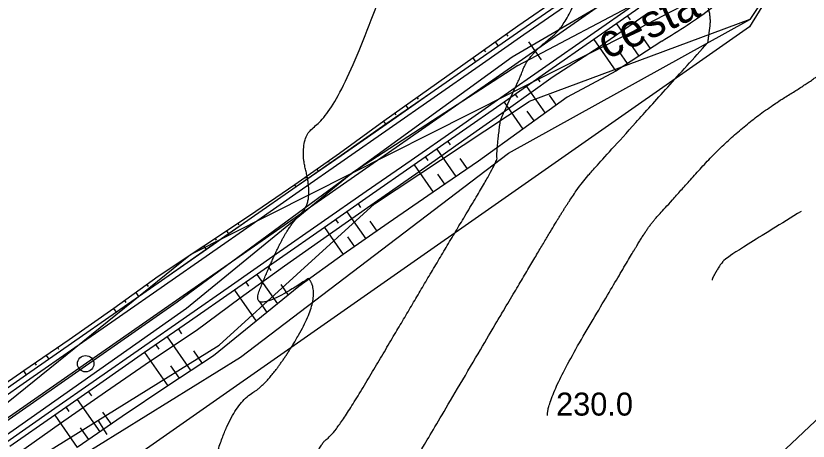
# Model space of a CAD drawing. Extents: x -495905 to -478420, y -1113297 to -1107716.
# Drawn here: x -479658 to -479585.7, y -1112804.5 to -1112765.7 of the extents above; entities that cross this region are included whole.
import ezdxf

# ---------------------------------------------------------------- set-up
doc = ezdxf.new("R2010")
doc.units = 0
for name, color, linetype in [('01_OBVOD PÚ', 7, 'Continuous'), ('03_PC_OBJEKTY_NÁVRH_PR', 7, 'Continuous'), ('2D_VRSTEVNICE', 7, 'Continuous'), ('C1_HATCH_SLOPE_L', 7, 'Continuous'), ('C1_HATCH_SLOPE_R', 7, 'Continuous'), ('C1_HECTOMETRY', 7, 'Continuous'), ('C1_HRANA_TELESO', 7, 'Continuous'), ('C1_KORUNA', 7, 'Continuous'), ('C1_OSA', 7, 'Continuous'), ('C1_PRIKOP', 7, 'Continuous'), ('C1_STANICENI', 7, 'Continuous'), ('C1_VOZOVKA', 7, 'Continuous'), ('C1_ZPEVKRAJ', 7, 'Continuous'), ('ODVODNĚNÍ PLOŠNÉ', 7, 'Continuous'), ('VYRAZNE_VRST', 7, 'Continuous'), ('zamereni', 7, 'Continuous')]:
    doc.layers.add(name, color=color, linetype=linetype)

msp = doc.modelspace()

# ---------------------------------------------------------------- linework, layer by layer
at = {"layer": '01_OBVOD PÚ'}
msp.add_line((-479624.37, -1112839.77), (-479583.77, -1112801.48), dxfattribs=at)
at = {"layer": '03_PC_OBJEKTY_NÁVRH_PR'}
msp.add_lwpolyline([(-479577.41, -1112729.56), (-479586.36, -1112759.09), (-479591.02, -1112766.68), (-479664.76, -1112818.26), (-479691.46, -1112820.46), (-479751.22, -1112788.93), (-479810.42, -1112753.28), (-479821.02, -1112753.24)], dxfattribs=at)
at = {"layer": '2D_VRSTEVNICE'}
for points in [[(-479631.295, -1112789.645), (-479636.771, -1112793.302), (-479634.783, -1112788.247), (-479632.943, -1112784.617), (-479630.831, -1112782.601), (-479632.272, -1112776.799), (-479628.827, -1112774.366), (-479623.193, -1112760.004), (-479622.555, -1112758.379), (-479619.653, -1112751.094), (-479611.355, -1112740.961), (-479608.831, -1112736.539), (-479603.97, -1112730.075), (-479602.93, -1112728.094)], [(-479613.769, -1112775.206), (-479613.057, -1112773.633), (-479612.563, -1112772.541), (-479612.121, -1112771.595), (-479611.894, -1112771.108), (-479611.392, -1112769.784), (-479609.977, -1112768.285), (-479607.747, -1112766.507), (-479604.861, -1112759.264), (-479602.802, -1112756.75), (-479597.852, -1112748.076), (-479588.317, -1112735.397), (-479587.888, -1112734.581)], [(-479582.821, -1112750.193), (-479585.942, -1112753.784), (-479586.37, -1112753.851), (-479586.55, -1112754.037), (-479589.016, -1112756.209), (-479592.619, -1112757.688), (-479593.146, -1112758.326), (-479593.414, -1112758.754), (-479594.466, -1112759.973), (-479595.38, -1112762.49), (-479594.966, -1112764.205), (-479594.558, -1112765.891), (-479594.75, -1112767.388), (-479594.848, -1112768.13)], [(-479624.593, -1112812.213), (-479623.228, -1112808.803), (-479622.968, -1112808.649), (-479622.183, -1112807.33), (-479610.665, -1112787.803), (-479606.844, -1112781.447), (-479604.617, -1112778.975), (-479594.848, -1112768.13)], [(-479640.73, -1112826.56), (-479639.245, -1112825.73), (-479638.223, -1112824.774), (-479637.86, -1112823.143), (-479630.547, -1112804.876), (-479628.848, -1112803.864), (-479623.698, -1112795.22), (-479619.073, -1112787.379), (-479613.989, -1112778.921), (-479614.156, -1112778.33), (-479613.769, -1112775.206)], [(-479586.288, -1112783.515), (-479592.99, -1112787.609), (-479593.586, -1112788.272), (-479593.682, -1112788.378), (-479593.847, -1112788.652), (-479594.448, -1112789.671), (-479594.442, -1112789.803)], [(-479665.117, -1112836.404), (-479652.209, -1112829.191), (-479643.326, -1112820.881), (-479640.17, -1112806.702), (-479637.867, -1112800.949), (-479634.727, -1112799.079), (-479629.976, -1112791.104), (-479631.295, -1112789.645)]]:
    msp.add_open_spline(points, degree=2, dxfattribs=at)
at = {"layer": 'C1_HATCH_SLOPE_L'}
for p, q in [((-479602.149, -1112765.691), (-479601.91, -1112766.035)), ((-479603.175, -1112766.406), (-479601.132, -1112769.338)), ((-479604.2, -1112767.12), (-479603.96, -1112767.464)), ((-479600.876, -1112767.518), (-479600.082, -1112768.658)), ((-479605.226, -1112767.835), (-479603.23, -1112770.7)), ((-479602.951, -1112768.914), (-479602.181, -1112770.019)), ((-479610.354, -1112771.407), (-479610.158, -1112771.688)), ((-479611.38, -1112772.122), (-479609.685, -1112774.555)), ((-479612.405, -1112772.836), (-479612.202, -1112773.129)), ((-479609.318, -1112772.895), (-479608.673, -1112773.82)), ((-479613.431, -1112773.551), (-479611.708, -1112776.025)), ((-479611.347, -1112774.356), (-479610.696, -1112775.29)), ((-479618.559, -1112777.124), (-479618.343, -1112777.434)), ((-479619.585, -1112777.838), (-479617.843, -1112780.338)), ((-479620.611, -1112778.553), (-479620.392, -1112778.866)), ((-479617.47, -1112778.688), (-479616.812, -1112779.632)), ((-479621.636, -1112779.267), (-479619.906, -1112781.75)), ((-479619.524, -1112780.112), (-479618.875, -1112781.044)), ((-479626.765, -1112782.84), (-479626.54, -1112783.162)), ((-479627.79, -1112783.554), (-479626.06, -1112786.037)), ((-479628.816, -1112784.269), (-479628.589, -1112784.595)), ((-479625.676, -1112784.403), (-479625.036, -1112785.321)), ((-479629.841, -1112784.983), (-479628.11, -1112787.469)), ((-479627.724, -1112785.837), (-479627.085, -1112786.753)), ((-479634.97, -1112788.556), (-479634.727, -1112788.905)), ((-479635.995, -1112789.271), (-479634.127, -1112791.952)), ((-479637.021, -1112789.985), (-479636.766, -1112790.351)), ((-479638.047, -1112790.7), (-479636.075, -1112793.529)), ((-479633.818, -1112790.208), (-479633.153, -1112791.163)), ((-479635.806, -1112791.729), (-479635.101, -1112792.741)), ((-479643.175, -1112794.272), (-479642.882, -1112794.692)), ((-479644.201, -1112794.987), (-479642.047, -1112798.077)), ((-479645.226, -1112795.701), (-479644.946, -1112796.103)), ((-479646.252, -1112796.416), (-479644.141, -1112799.446)), ((-479641.794, -1112796.253), (-479641, -1112797.393)), ((-479643.88, -1112797.633), (-479643.094, -1112798.761)), ((-479651.38, -1112799.988), (-479651.116, -1112800.367)), ((-479652.406, -1112800.703), (-479650.353, -1112803.649)), ((-479653.431, -1112801.417), (-479653.166, -1112801.798)), ((-479654.457, -1112802.132), (-479652.414, -1112805.065)), ((-479650.088, -1112801.844), (-479649.323, -1112802.942)), ((-479652.142, -1112803.268), (-479651.384, -1112804.357))]:
    msp.add_line(p, q, dxfattribs=at)
at = {"layer": 'C1_HATCH_SLOPE_R'}
for p, q in [((-479613.064, -1112767.516), (-479613.197, -1112767.326)), ((-479613.952, -1112768.43), (-479614.22, -1112768.045)), ((-479612.926, -1112767.715), (-479612.929, -1112767.711)), ((-479615.112, -1112768.95), (-479615.242, -1112768.764)), ((-479616.003, -1112769.859), (-479616.265, -1112769.483)), ((-479614.978, -1112769.144), (-479614.98, -1112769.14)), ((-479621.246, -1112773.268), (-479621.354, -1112773.112)), ((-479622.157, -1112774.146), (-479622.371, -1112773.839)), ((-479621.132, -1112773.431), (-479621.134, -1112773.427)), ((-479623.289, -1112774.709), (-479623.388, -1112774.566)), ((-479624.209, -1112775.575), (-479624.405, -1112775.293)), ((-479623.183, -1112774.86), (-479623.186, -1112774.856)), ((-479629.41, -1112779.044), (-479629.476, -1112778.948)), ((-479629.337, -1112779.147), (-479629.34, -1112779.143)), ((-479630.362, -1112779.862), (-479630.499, -1112779.666)), ((-479631.458, -1112780.476), (-479631.521, -1112780.385)), ((-479631.388, -1112780.577), (-479631.391, -1112780.572)), ((-479632.414, -1112781.291), (-479632.544, -1112781.104)), ((-479637.632, -1112784.735), (-479637.715, -1112784.615)), ((-479637.542, -1112784.864), (-479637.545, -1112784.86)), ((-479638.568, -1112785.578), (-479638.755, -1112785.309)), ((-479639.697, -1112786.144), (-479639.795, -1112786.003)), ((-479639.593, -1112786.293), (-479639.596, -1112786.289)), ((-479640.619, -1112787.007), (-479640.835, -1112786.696)), ((-479645.886, -1112790.38), (-479646.019, -1112790.189)), ((-479645.747, -1112790.58), (-479645.75, -1112790.576)), ((-479646.773, -1112791.294), (-479647.035, -1112790.918)), ((-479647.927, -1112791.824), (-479648.05, -1112791.647)), ((-479647.798, -1112792.009), (-479647.801, -1112792.005)), ((-479648.824, -1112792.723), (-479649.066, -1112792.376)), ((-479654.073, -1112796.123), (-479654.188, -1112795.958)), ((-479653.952, -1112796.296), (-479653.955, -1112796.292)), ((-479654.978, -1112797.011), (-479655.218, -1112796.666)), ((-479656.128, -1112797.546), (-479656.247, -1112797.375)), ((-479656.004, -1112797.725), (-479656.006, -1112797.721)), ((-479657.029, -1112798.44), (-479657.277, -1112798.084))]:
    msp.add_line(p, q, dxfattribs=at)
at = {"layer": 'C1_HECTOMETRY'}
msp.add_circle((-479651.641, -1112797.428), 0.75, dxfattribs=at)
at = {"layer": 'C1_HRANA_TELESO'}
for p, q in [((-479608.066, -1112763.758), (-479612.175, -1112766.607)), ((-479612.175, -1112766.607), (-479616.265, -1112769.483)), ((-479599.033, -1112767.977), (-479603.23, -1112770.7)), ((-479616.265, -1112769.483), (-479620.337, -1112772.385)), ((-479603.23, -1112770.7), (-479607.662, -1112773.085)), ((-479620.337, -1112772.385), (-479624.405, -1112775.293)), ((-479607.662, -1112773.085), (-479611.708, -1112776.025)), ((-479624.405, -1112775.293), (-479628.453, -1112778.229)), ((-479611.708, -1112776.025), (-479615.78, -1112778.926)), ((-479628.453, -1112778.229), (-479632.544, -1112781.104)), ((-479615.78, -1112778.926), (-479619.906, -1112781.75)), ((-479632.544, -1112781.104), (-479636.675, -1112783.922)), ((-479619.906, -1112781.75), (-479624.011, -1112784.605)), ((-479636.675, -1112783.922), (-479640.835, -1112786.696)), ((-479624.011, -1112784.605), (-479628.11, -1112787.469)), ((-479640.835, -1112786.696), (-479645.004, -1112789.46)), ((-479628.11, -1112787.469), (-479632.179, -1112790.375)), ((-479645.004, -1112789.46), (-479649.066, -1112792.376)), ((-479632.179, -1112790.375), (-479636.075, -1112793.529)), ((-479649.066, -1112792.376), (-479653.159, -1112795.249)), ((-479636.075, -1112793.529), (-479639.954, -1112796.709)), ((-479653.159, -1112795.249), (-479657.277, -1112798.084)), ((-479639.954, -1112796.709), (-479644.141, -1112799.446)), ((-479657.277, -1112798.084), (-479661.388, -1112800.93)), ((-479644.141, -1112799.446), (-479648.292, -1112802.234)), ((-479648.292, -1112802.234), (-479652.414, -1112805.065))]:
    msp.add_line(p, q, dxfattribs=at)
msp.add_arc((-479632.039, -1112713.382), 63.796, 301.15571, 306.10154, dxfattribs=at)
at = {"layer": 'C1_KORUNA'}
for p, q in [((-479607.798, -1112764.142), (-479611.901, -1112767.001)), ((-479601.123, -1112764.977), (-479605.226, -1112767.835)), ((-479611.901, -1112767.001), (-479616.003, -1112769.859)), ((-479605.226, -1112767.835), (-479609.329, -1112770.693)), ((-479616.003, -1112769.859), (-479620.106, -1112772.717)), ((-479609.329, -1112770.693), (-479613.431, -1112773.551)), ((-479620.106, -1112772.717), (-479624.209, -1112775.575)), ((-479613.431, -1112773.551), (-479617.534, -1112776.409)), ((-479624.209, -1112775.575), (-479628.311, -1112778.433)), ((-479617.534, -1112776.409), (-479621.636, -1112779.267)), ((-479628.311, -1112778.433), (-479632.414, -1112781.291)), ((-479621.636, -1112779.267), (-479625.739, -1112782.125)), ((-479632.414, -1112781.291), (-479636.516, -1112784.149)), ((-479625.739, -1112782.125), (-479629.841, -1112784.983)), ((-479636.516, -1112784.149), (-479640.619, -1112787.007)), ((-479629.841, -1112784.983), (-479633.944, -1112787.841)), ((-479640.619, -1112787.007), (-479644.722, -1112789.865)), ((-479633.944, -1112787.841), (-479638.047, -1112790.7)), ((-479644.722, -1112789.865), (-479648.824, -1112792.723)), ((-479638.047, -1112790.7), (-479642.149, -1112793.558)), ((-479648.824, -1112792.723), (-479652.927, -1112795.582)), ((-479642.149, -1112793.558), (-479646.252, -1112796.416)), ((-479652.927, -1112795.582), (-479657.029, -1112798.44)), ((-479646.252, -1112796.416), (-479650.354, -1112799.274)), ((-479657.029, -1112798.44), (-479661.132, -1112801.298)), ((-479650.354, -1112799.274), (-479654.457, -1112802.132)), ((-479654.457, -1112802.132), (-479658.56, -1112804.99))]:
    msp.add_line(p, q, dxfattribs=at)
at = {"layer": 'C1_OSA'}
msp.add_line((-479600.673, -1112761.92), (-479662.716, -1112805.144), dxfattribs=at)
at = {"layer": 'C1_PRIKOP'}
for p, q in [((-479607.804, -1112764.134), (-479611.907, -1112766.992)), ((-479600.644, -1112765.664), (-479604.747, -1112768.522)), ((-479611.907, -1112766.992), (-479616.009, -1112769.85)), ((-479604.747, -1112768.522), (-479608.944, -1112771.245)), ((-479616.009, -1112769.85), (-479620.112, -1112772.709)), ((-479608.944, -1112771.245), (-479613.015, -1112774.148)), ((-479620.112, -1112772.709), (-479624.214, -1112775.567)), ((-479613.015, -1112774.148), (-479617.104, -1112777.026)), ((-479624.214, -1112775.567), (-479628.317, -1112778.425)), ((-479617.104, -1112777.026), (-479621.198, -1112779.897)), ((-479628.317, -1112778.425), (-479632.419, -1112781.283)), ((-479621.198, -1112779.897), (-479625.291, -1112782.768)), ((-479632.419, -1112781.283), (-479636.522, -1112784.141)), ((-479625.291, -1112782.768), (-479629.385, -1112785.638)), ((-479636.522, -1112784.141), (-479640.625, -1112786.999)), ((-479629.385, -1112785.638), (-479633.47, -1112788.522)), ((-479640.625, -1112786.999), (-479644.727, -1112789.857)), ((-479633.47, -1112788.522), (-479637.525, -1112791.448)), ((-479644.727, -1112789.857), (-479648.83, -1112792.715)), ((-479637.525, -1112791.448), (-479641.551, -1112794.416)), ((-479648.83, -1112792.715), (-479652.932, -1112795.573)), ((-479641.551, -1112794.416), (-479645.705, -1112797.201)), ((-479652.932, -1112795.573), (-479657.035, -1112798.431)), ((-479645.705, -1112797.201), (-479649.829, -1112800.028)), ((-479657.035, -1112798.431), (-479661.138, -1112801.29)), ((-479649.829, -1112800.028), (-479653.924, -1112802.897)), ((-479653.924, -1112802.897), (-479658.01, -1112805.779))]:
    msp.add_line(p, q, dxfattribs=at)
at = {"layer": 'C1_STANICENI'}
msp.add_line((-479611.186, -1112768.026), (-479610.043, -1112769.667), dxfattribs=at)
at = {"layer": 'C1_VOZOVKA'}
for p, q in [((-479607.512, -1112764.553), (-479611.615, -1112767.411)), ((-479601.409, -1112764.566), (-479605.512, -1112767.425)), ((-479611.615, -1112767.411), (-479615.718, -1112770.269)), ((-479605.512, -1112767.425), (-479609.614, -1112770.283)), ((-479615.718, -1112770.269), (-479619.82, -1112773.127)), ((-479609.614, -1112770.283), (-479613.717, -1112773.141)), ((-479619.82, -1112773.127), (-479623.923, -1112775.985)), ((-479613.717, -1112773.141), (-479617.82, -1112775.999)), ((-479623.923, -1112775.985), (-479628.025, -1112778.843)), ((-479617.82, -1112775.999), (-479621.922, -1112778.857)), ((-479628.025, -1112778.843), (-479632.128, -1112781.701)), ((-479621.922, -1112778.857), (-479626.025, -1112781.715)), ((-479632.128, -1112781.701), (-479636.231, -1112784.559)), ((-479626.025, -1112781.715), (-479630.127, -1112784.573)), ((-479636.231, -1112784.559), (-479640.333, -1112787.417)), ((-479630.127, -1112784.573), (-479634.23, -1112787.431)), ((-479640.333, -1112787.417), (-479644.436, -1112790.276)), ((-479634.23, -1112787.431), (-479638.332, -1112790.289)), ((-479644.436, -1112790.276), (-479648.538, -1112793.134)), ((-479638.332, -1112790.289), (-479642.435, -1112793.147)), ((-479648.538, -1112793.134), (-479652.641, -1112795.992)), ((-479642.435, -1112793.147), (-479646.538, -1112796.006)), ((-479652.641, -1112795.992), (-479656.744, -1112798.85)), ((-479646.538, -1112796.006), (-479650.64, -1112798.864)), ((-479656.744, -1112798.85), (-479660.846, -1112801.708)), ((-479650.64, -1112798.864), (-479654.743, -1112801.722)), ((-479654.743, -1112801.722), (-479658.845, -1112804.58))]:
    msp.add_line(p, q, dxfattribs=at)
at = {"layer": 'C1_ZPEVKRAJ'}
for p, q in [((-479607.512, -1112764.553), (-479611.615, -1112767.411)), ((-479601.409, -1112764.566), (-479605.512, -1112767.425)), ((-479611.615, -1112767.411), (-479615.718, -1112770.269)), ((-479605.512, -1112767.425), (-479609.614, -1112770.283)), ((-479615.718, -1112770.269), (-479619.82, -1112773.127)), ((-479609.614, -1112770.283), (-479613.717, -1112773.141)), ((-479619.82, -1112773.127), (-479623.923, -1112775.985)), ((-479613.717, -1112773.141), (-479617.82, -1112775.999)), ((-479623.923, -1112775.985), (-479628.025, -1112778.843)), ((-479617.82, -1112775.999), (-479621.922, -1112778.857)), ((-479628.025, -1112778.843), (-479632.128, -1112781.701)), ((-479621.922, -1112778.857), (-479626.025, -1112781.715)), ((-479632.128, -1112781.701), (-479636.231, -1112784.559)), ((-479626.025, -1112781.715), (-479630.127, -1112784.573)), ((-479636.231, -1112784.559), (-479640.333, -1112787.417)), ((-479630.127, -1112784.573), (-479634.23, -1112787.431)), ((-479640.333, -1112787.417), (-479644.436, -1112790.276)), ((-479634.23, -1112787.431), (-479638.332, -1112790.289)), ((-479644.436, -1112790.276), (-479648.538, -1112793.134)), ((-479638.332, -1112790.289), (-479642.435, -1112793.147)), ((-479648.538, -1112793.134), (-479652.641, -1112795.992)), ((-479642.435, -1112793.147), (-479646.538, -1112796.006)), ((-479652.641, -1112795.992), (-479656.744, -1112798.85)), ((-479646.538, -1112796.006), (-479650.64, -1112798.864)), ((-479656.744, -1112798.85), (-479660.846, -1112801.708)), ((-479650.64, -1112798.864), (-479654.743, -1112801.722)), ((-479654.743, -1112801.722), (-479658.845, -1112804.58))]:
    msp.add_line(p, q, dxfattribs=at)
at = {"layer": 'ODVODNĚNÍ PLOŠNÉ'}
msp.add_lwpolyline([(-479673.02, -1112812.457), (-479642.057, -1112787.469), (-479601.868, -1112767.176), (-479565.029, -1112748.022), (-479528.044, -1112731.675), (-479483.883, -1112713.831), (-479448.527, -1112693.6), (-479412.097, -1112671.884), (-479383.547, -1112656.728), (-479345.354, -1112655.195), (-479317.773, -1112651.965), (-479280.526, -1112641.993), (-479243.315, -1112619.799), (-479213.827, -1112600.098), (-479257.968, -1112564.736)], dxfattribs=at)
at = {"layer": 'VYRAZNE_VRST'}
msp.add_open_spline([(-479609.466, -1112802.164), (-479609.537, -1112800.572), (-479602.256, -1112788.228), (-479600.263, -1112784.913), (-479599.102, -1112783.624), (-479591.873, -1112775.598), (-479583.208, -1112770.305), (-479581.079, -1112767.209), (-479580.059, -1112765.229), (-479567.985, -1112747.97)], degree=2, dxfattribs=at)
at = {"layer": 'zamereni'}
for p, q in [((-479586.92, -1112759.89), (-479590.98, -1112765.99)), ((-479612.18, -1112770.2), (-479596.26, -1112761.79)), ((-479612.69, -1112769.4), (-479599.98, -1112761.96)), ((-479613.03, -1112778.19), (-479590.98, -1112765.99)), ((-479590.98, -1112765.99), (-479611.15, -1112773.47)), ((-479627.25, -1112779.96), (-479612.69, -1112769.4)), ((-479612.18, -1112770.2), (-479627.25, -1112779.96)), ((-479625.25, -1112782.82), (-479611.15, -1112773.47)), ((-479637.49, -1112796.83), (-479613.03, -1112778.19)), ((-479643.28, -1112791.78), (-479627.25, -1112779.96)), ((-479627.25, -1112779.96), (-479642.43, -1112792.38)), ((-479639.45, -1112795.74), (-479625.25, -1112782.82)), ((-479659.65, -1112803.2), (-479643.28, -1112791.78)), ((-479642.43, -1112792.38), (-479659.07, -1112804.09)), ((-479657.42, -1112806.87), (-479639.45, -1112795.74)), ((-479655.68, -1112808.08), (-479637.49, -1112796.83)), ((-479650.516, -1112802.594), (-479649.72, -1112803.88))]:
    msp.add_line(p, q, dxfattribs=at)

# ---------------------------------------------------------------- texts
at = {"layer": 'VYRAZNE_VRST'}
msp.add_text(' 230.0', height=2.1, dxfattribs=at).set_placement((-479609.466, -1112802.164))
at = {"layer": 'zamereni'}
msp.add_text(' cesta', height=3, rotation=25.14844, dxfattribs=at).set_placement((-479605.039, -1112770.162))

doc.saveas('drawing.dxf')
